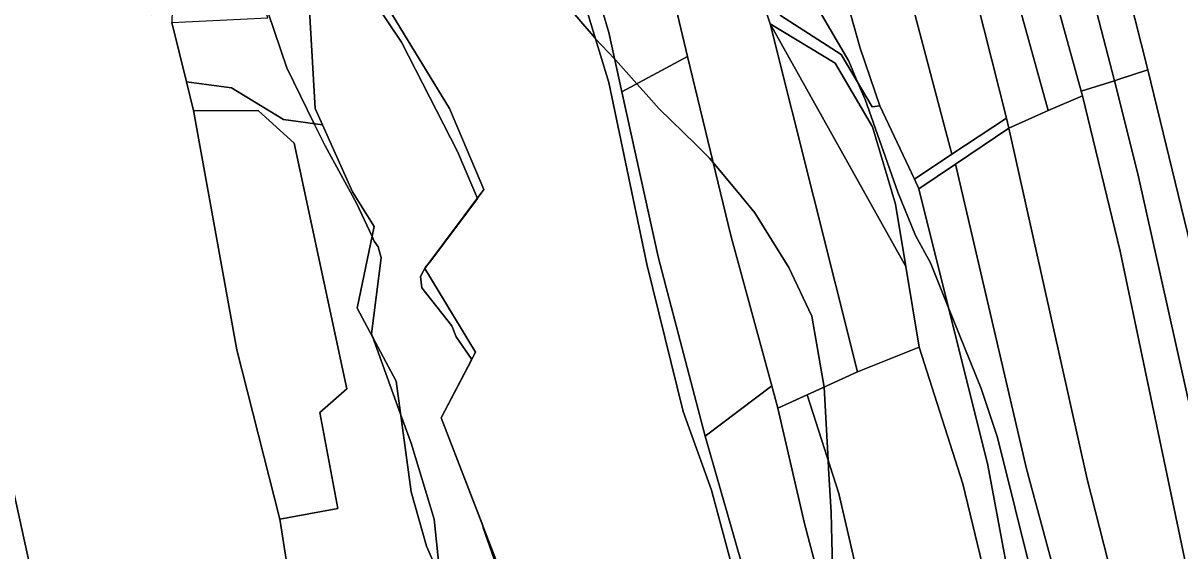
# Model space of a CAD drawing. Extents: x -502026 to -497664, y -1143484 to -1138019.
# Drawn here: x -498922.1 to -498561.6, y -1139552.1 to -1139387.7 of the extents above; entities that cross this region are included whole.
import ezdxf

# ---------------------------------------------------------------- set-up
doc = ezdxf.new("R2010")
doc.units = 0
for name, color, linetype in [('25', 7, 'Continuous'), ('37', 7, 'Continuous'), ('43', 7, 'Continuous'), ('55', 7, 'Continuous'), ('62', 7, 'Continuous'), ('7', 7, 'Continuous')]:
    doc.layers.add(name, color=color, linetype=linetype)

msp = doc.modelspace()

# ---------------------------------------------------------------- linework, layer by layer
at = {"layer": '25'}
msp.add_lwpolyline([(-498842.04, -1139542.22), (-498855.49, -1139489.49), (-498868.95, -1139414.87), (-498848.74, -1139415.03), (-498837.64, -1139425.02), (-498821.19, -1139501.63), (-498829.66, -1139508.98), (-498823.99, -1139538.94)], close=True, dxfattribs=at)
at = {"layer": '37'}
for points in [[(-498988.57, -1139197.76), (-498984.86, -1139219.15), (-498982.67, -1139235.82), (-498966.16, -1139318.66), (-498958.45, -1139372.23), (-498940.43, -1139455.37), (-498933.55, -1139482.92), (-498925.22, -1139532.99), (-498914.39, -1139582.18), (-498899.47, -1139665.52), (-498919.39, -1139667.73), (-498929.36, -1139617.05), (-498942.75, -1139561.71), (-498958.5, -1139484.31), (-498974.65, -1139419.49), (-498985.54, -1139333.36), (-498986.63, -1139324.78), (-498997.25, -1139275.44), (-499001, -1139238.76), (-499008.3, -1139201.66), (-499024.05, -1139130.45), (-499002.45, -1139128.05)], [(-498689.34, -1139387.85), (-498662.07, -1139496.35), (-498677.81, -1139503.51), (-498686.87, -1139507.63), (-498688.77, -1139500.66), (-498701.53, -1139453.82), (-498715.05, -1139398.08), (-498720.69, -1139374.4), (-498738.49, -1139313.07), (-498717.37, -1139303.49)], [(-498715.05, -1139398.08), (-498735.49, -1139409.09), (-498739.57, -1139390.61), (-498747.55, -1139363.45), (-498761.37, -1139324.9), (-498738.49, -1139313.07), (-498720.69, -1139374.4)], [(-498875.41, -1139375.15), (-498875.73, -1139387.46), (-498871.15, -1139405.99), (-498868.95, -1139414.87), (-498855.49, -1139489.49), (-498842.04, -1139542.22), (-498840.04, -1139555.4), (-498823.37, -1139599.43), (-498817.39, -1139622.43), (-498808.28, -1139651.41), (-498828.74, -1139657.68), (-498899.47, -1139665.52), (-498914.39, -1139582.18), (-498925.22, -1139532.99), (-498933.55, -1139482.92), (-498940.43, -1139455.37), (-498958.45, -1139372.23), (-498930.12, -1139378.48), (-498891.99, -1139382.44), (-498882.2, -1139384.94), (-498880.95, -1139374.73)], [(-498647, -1139463.53), (-498642.86, -1139488.67), (-498662.07, -1139496.35), (-498689.34, -1139387.85)], [(-498688.77, -1139500.66), (-498709.54, -1139516.32), (-498724.07, -1139460.85), (-498735.49, -1139409.09), (-498715.05, -1139398.08), (-498701.53, -1139453.82)], [(-498617.15, -1139581.5), (-498652.49, -1139590.15), (-498658.88, -1139573.29), (-498667.9, -1139534.19), (-498677.81, -1139503.51), (-498662.07, -1139496.35), (-498642.86, -1139488.67), (-498629.29, -1139531.17)], [(-498686.87, -1139507.63), (-498678.6, -1139543.53), (-498666.96, -1139587.76), (-498661.88, -1139602.74), (-498653.99, -1139652.37), (-498644.54, -1139698.09), (-498625.44, -1139755.93), (-498623.42, -1139762.03), (-498626.05, -1139772.41), (-498633.32, -1139768.98), (-498635.8, -1139764.42), (-498648.45, -1139731.67), (-498666.42, -1139662.49), (-498670.89, -1139630.53), (-498684.63, -1139603.27), (-498709.54, -1139516.32), (-498688.77, -1139500.66)], [(-498652.49, -1139590.15), (-498643.47, -1139639.77), (-498634.08, -1139683.38), (-498628.33, -1139697.65), (-498623.52, -1139704.64), (-498607.86, -1139747.09), (-498620.86, -1139752.54), (-498625.44, -1139755.93), (-498644.54, -1139698.09), (-498653.99, -1139652.37), (-498661.88, -1139602.74), (-498666.96, -1139587.76), (-498678.6, -1139543.53), (-498686.87, -1139507.63), (-498677.81, -1139503.51), (-498667.9, -1139534.19), (-498658.88, -1139573.29)]]:
    msp.add_lwpolyline(points, close=True, dxfattribs=at)
msp.add_lwpolyline([(-498768.45, -1139571.2), (-498791.77, -1139510.64), (-498781.07, -1139490.19), (-498796.88, -1139464.15), (-498778.51, -1139439.54), (-498789.21, -1139414.3), (-498820.2, -1139363.49), (-498836.99, -1139345.73), (-498821.65, -1139337.74), (-498802.49, -1139316.49), (-498777.24, -1139318.62), (-498762.62, -1139319.85), (-498761.37, -1139324.9), (-498767.91, -1139323.78), (-498755.22, -1139354.66), (-498739.57, -1139406.11), (-498727.75, -1139462.77), (-498716.41, -1139508.62), (-498707.6, -1139533.2), (-498688.46, -1139604.23)], dxfattribs=at)
at = {"layer": '43'}
msp.add_lwpolyline([(-498851.52, -1139346.05), (-498839.04, -1139362.05), (-498833.13, -1139378.19), (-498831.06, -1139414.3), (-498828.78, -1139419.36), (-498840.92, -1139417.67), (-498857.13, -1139407.84), (-498871.15, -1139405.99), (-498875.73, -1139387.46), (-498845.79, -1139386.02), (-498856.93, -1139354.54), (-498873.5, -1139299.82), (-498894.87, -1139290.2), (-498896.96, -1139283.74), (-498895.39, -1139275.75), (-498887.85, -1139278.95), (-498884.18, -1139288.37), (-498876.83, -1139295.56), (-498860.3, -1139295.08)], close=True, dxfattribs=at)
for points in [[(-498789.21, -1139566.98), (-498796.4, -1139550.68), (-498801.19, -1139533.75), (-498805.82, -1139499.24), (-498817.96, -1139476.45), (-498812.69, -1139451.05), (-498819.4, -1139440.18), (-498828.78, -1139419.36), (-498831.06, -1139414.3), (-498833.13, -1139378.19), (-498839.04, -1139362.05), (-498851.52, -1139346.05), (-498836.99, -1139345.73), (-498820.2, -1139363.49), (-498789.21, -1139414.3), (-498778.51, -1139439.54), (-498796.88, -1139464.15), (-498781.07, -1139490.19), (-498791.77, -1139510.64), (-498768.45, -1139571.2)], [(-498840.04, -1139555.4), (-498842.04, -1139542.22), (-498823.99, -1139538.94), (-498829.66, -1139508.98), (-498821.19, -1139501.63), (-498837.64, -1139425.02), (-498848.74, -1139415.03), (-498868.95, -1139414.87), (-498871.15, -1139405.99), (-498857.13, -1139407.84), (-498840.92, -1139417.67), (-498828.78, -1139419.36), (-498819.4, -1139440.18), (-498812.69, -1139451.05), (-498817.96, -1139476.45), (-498805.82, -1139499.24), (-498801.19, -1139533.75), (-498796.4, -1139550.68), (-498789.21, -1139566.98)]]:
    msp.add_lwpolyline(points, dxfattribs=at)
at = {"layer": '55'}
for points in [[(-498617.15, -1139581.5), (-498629.29, -1139531.17), (-498642.86, -1139488.67), (-498647, -1139463.53), (-498650.21, -1139444.09), (-498657.4, -1139419.96), (-498669.06, -1139400.15), (-498689.34, -1139387.85), (-498717.37, -1139303.49), (-498722.92, -1139297.74), (-498716.89, -1139294.06), (-498711.3, -1139299.81), (-498704.59, -1139328.41), (-498686.06, -1139385.29), (-498667.22, -1139397.44), (-498657.48, -1139413.73), (-498655.08, -1139413.41), (-498644.35, -1139436.28), (-498642.94, -1139439.3), (-498621.49, -1139525.39), (-498611.01, -1139581.68)], [(-498688.46, -1139604.23), (-498707.6, -1139533.2), (-498716.41, -1139508.62), (-498727.75, -1139462.77), (-498739.57, -1139406.11), (-498755.22, -1139354.66), (-498767.91, -1139323.78), (-498761.37, -1139324.9), (-498747.55, -1139363.45), (-498739.57, -1139390.61), (-498735.49, -1139409.09), (-498724.07, -1139460.85), (-498709.54, -1139516.32), (-498684.63, -1139603.27)]]:
    msp.add_lwpolyline(points, dxfattribs=at)
msp.add_lwpolyline([(-498647, -1139463.53), (-498689.34, -1139387.85), (-498669.06, -1139400.15), (-498657.4, -1139419.96), (-498650.21, -1139444.09)], close=True, dxfattribs=at)
at = {"layer": '62'}
for points in [[(-498774, -1139558.5), (-498778.69, -1139544.87), (-498778.86, -1139544.16), (-498791.77, -1139510.64), (-498782.37, -1139492.68), (-498782.5, -1139492.12), (-498787.19, -1139485.37), (-498788.47, -1139482), (-498797.81, -1139470.12), (-498798.22, -1139466.62), (-498796.53, -1139463.25), (-498795.48, -1139462.28), (-498788.52, -1139452.95), (-498780.54, -1139442.25), (-498786.75, -1139427.62), (-498804.19, -1139393.62), (-498821.16, -1139368.12)], [(-498821.16, -1139368.12), (-498804.19, -1139393.62), (-498786.75, -1139427.62), (-498780.54, -1139442.25), (-498788.52, -1139452.95), (-498795.48, -1139462.28), (-498796.53, -1139463.25), (-498798.22, -1139466.62), (-498797.81, -1139470.12), (-498788.47, -1139482), (-498787.19, -1139485.37), (-498782.5, -1139492.12), (-498782.37, -1139492.68), (-498791.77, -1139510.64), (-498778.86, -1139544.16), (-498778.69, -1139544.87), (-498774, -1139558.5)], [(-498849.62, -1139372.75), (-498839.87, -1139401.62), (-498831.34, -1139419), (-498827.97, -1139425.87), (-498818.19, -1139443.75), (-498813.34, -1139454.16), (-498812.66, -1139455.62), (-498811.41, -1139457.37), (-498810.53, -1139460.75), (-498813.53, -1139484.5), (-498813.23, -1139485.33), (-498804.44, -1139509.55), (-498801.19, -1139518.5), (-498793.97, -1139542.25), (-498792.1, -1139560.43)], [(-498792.1, -1139560.43), (-498793.97, -1139542.25), (-498801.19, -1139518.5), (-498804.44, -1139509.55), (-498813.23, -1139485.33), (-498813.53, -1139484.5), (-498810.53, -1139460.75), (-498811.41, -1139457.37), (-498812.66, -1139455.62), (-498813.34, -1139454.16), (-498818.19, -1139443.75), (-498827.97, -1139425.87), (-498831.34, -1139419), (-498839.87, -1139401.62), (-498849.62, -1139372.75)], [(-498669.91, -1139557.12), (-498670.12, -1139548.89), (-498670.34, -1139540.12), (-498671.09, -1139526.39), (-498671.23, -1139523.88), (-498672.47, -1139501.11), (-498676.28, -1139479), (-498683.5, -1139463.75), (-498694.12, -1139446.75), (-498698.37, -1139441.62), (-498707.04, -1139431.1), (-498707.61, -1139430.42), (-498708.16, -1139429.75), (-498712.61, -1139425.39), (-498723.87, -1139414.37), (-498727.95, -1139409.8), (-498730.83, -1139406.58), (-498737.47, -1139399.12), (-498737.76, -1139398.82), (-498743.7, -1139392.52), (-498743.84, -1139392.37), (-498754.03, -1139380.37)], [(-498754.03, -1139380.37), (-498743.84, -1139392.37), (-498743.7, -1139392.52), (-498737.76, -1139398.82), (-498737.47, -1139399.12), (-498730.83, -1139406.58), (-498727.95, -1139409.8), (-498723.87, -1139414.37), (-498712.61, -1139425.39), (-498708.16, -1139429.75), (-498707.61, -1139430.42), (-498707.04, -1139431.1), (-498698.37, -1139441.62), (-498694.12, -1139446.75), (-498683.5, -1139463.75), (-498676.28, -1139479), (-498672.47, -1139501.11), (-498671.23, -1139523.88), (-498671.09, -1139526.39), (-498670.34, -1139540.12), (-498670.12, -1139548.89), (-498669.91, -1139557.12)], [(-498607.47, -1139561), (-498618.5, -1139516.75), (-498623.59, -1139501.5), (-498633.69, -1139476.41), (-498639.34, -1139462.37), (-498644, -1139453.87), (-498649.53, -1139440.37), (-498659.72, -1139411.5), (-498661.93, -1139406.28), (-498664.81, -1139399.5), (-498673.75, -1139384.25)], [(-498673.75, -1139384.25), (-498664.81, -1139399.5), (-498661.93, -1139406.28), (-498659.72, -1139411.5), (-498649.53, -1139440.37), (-498644, -1139453.87), (-498639.34, -1139462.37), (-498633.69, -1139476.41), (-498623.59, -1139501.5), (-498618.5, -1139516.75), (-498607.47, -1139561)]]:
    msp.add_lwpolyline(points, dxfattribs=at)
at = {"layer": '7'}
for points in [[(-498709.16, -1138850.5), (-498694.41, -1138900.48), (-498682.48, -1138966.58), (-498680.49, -1138989.12), (-498670.33, -1139038.2), (-498659.58, -1139111.57), (-498619.29, -1139271.32), (-498602.93, -1139330.33), (-498594.48, -1139357.55), (-498582.04, -1139405.63), (-498592.36, -1139408.86), (-498634.3, -1139257.27), (-498655.25, -1139176.86), (-498670.64, -1139113.75), (-498682.64, -1139037.49), (-498691.04, -1138989.96), (-498692.14, -1138972.24), (-498706.51, -1138895.53), (-498719.54, -1138845.65)], [(-498696.1, -1138856.61), (-498682.59, -1138897.7), (-498669.11, -1138975.51), (-498667.45, -1138993.32), (-498648.87, -1139108.86), (-498602.58, -1139290.15), (-498601.38, -1139294.23), (-498583.85, -1139353.66), (-498571.63, -1139402.23), (-498580.86, -1139405.26), (-498582.04, -1139405.63), (-498594.48, -1139357.55), (-498602.93, -1139330.33), (-498619.29, -1139271.32), (-498659.58, -1139111.57), (-498670.33, -1139038.2), (-498680.49, -1138989.12), (-498682.48, -1138966.58), (-498694.41, -1138900.48), (-498709.16, -1138850.5)], [(-498655.22, -1139266.92), (-498634.35, -1139343.26), (-498615.69, -1139417.28), (-498632.64, -1139428.47), (-498678.24, -1139255.97), (-498677.12, -1139248.94), (-498662.33, -1139241.23), (-498659.48, -1139252.71)], [(-498632.64, -1139428.47), (-498644.35, -1139436.28), (-498655.08, -1139413.41), (-498661.24, -1139395.47), (-498693.25, -1139281.76), (-498685.43, -1139271.95), (-498678.24, -1139255.97)], [(-498592.36, -1139408.86), (-498591.97, -1139410.26), (-498602.65, -1139414.89), (-498624.3, -1139336.74), (-498646.31, -1139262.81), (-498634.3, -1139257.27)], [(-498602.65, -1139414.89), (-498614.94, -1139420.38), (-498615.69, -1139417.28), (-498634.35, -1139343.26), (-498655.22, -1139266.92), (-498646.31, -1139262.81), (-498624.3, -1139336.74)], [(-498655.08, -1139413.41), (-498657.48, -1139413.73), (-498667.22, -1139397.44), (-498686.06, -1139385.29), (-498704.59, -1139328.41), (-498711.3, -1139299.81), (-498693.25, -1139281.76), (-498661.24, -1139395.47)], [(-498452.11, -1139802.42), (-498471.16, -1139804.27), (-498482.15, -1139763.41), (-498491.36, -1139721.02), (-498507.39, -1139662.76), (-498527.22, -1139586.72), (-498541.23, -1139515.63), (-498548.37, -1139490.55), (-498550.97, -1139491.29), (-498557.37, -1139460.67), (-498571.63, -1139402.23), (-498583.85, -1139353.66), (-498601.38, -1139294.23), (-498579.33, -1139286.07), (-498542.51, -1139415.21), (-498524.98, -1139486.8), (-498517.76, -1139533.29), (-498500.58, -1139619.87), (-498490.22, -1139660.89), (-498477.85, -1139715.11)], [(-498550.97, -1139491.29), (-498544.34, -1139513.53), (-498538.81, -1139538.95), (-498550.86, -1139541.6), (-498574.72, -1139434.59), (-498582.04, -1139405.63), (-498580.86, -1139405.26), (-498571.63, -1139402.23), (-498557.37, -1139460.67)], [(-498550.86, -1139541.6), (-498538.55, -1139598.89), (-498521.02, -1139666.86), (-498509.48, -1139716.33), (-498501.79, -1139752.89), (-498488.93, -1139806), (-498499.71, -1139807.05), (-498510.77, -1139765.85), (-498529.15, -1139676.01), (-498544.11, -1139626.02), (-498558.85, -1139560.83), (-498580.22, -1139458.73), (-498591.97, -1139410.26), (-498592.36, -1139408.86), (-498582.04, -1139405.63), (-498574.72, -1139434.59)], [(-498499.71, -1139807.05), (-498513.49, -1139808.39), (-498526.96, -1139778.88), (-498542.88, -1139733.02), (-498554.26, -1139675.02), (-498566.01, -1139625.85), (-498590.48, -1139529.74), (-498614.94, -1139420.38), (-498602.65, -1139414.89), (-498591.97, -1139410.26), (-498580.22, -1139458.73), (-498558.85, -1139560.83), (-498544.11, -1139626.02), (-498529.15, -1139676.01), (-498510.77, -1139765.85)], [(-498614.94, -1139420.38), (-498631.58, -1139431.63), (-498642.94, -1139439.3), (-498644.35, -1139436.28), (-498632.64, -1139428.47), (-498615.69, -1139417.28)], [(-498513.49, -1139808.39), (-498559.58, -1139753.1), (-498573.17, -1139693.64), (-498593.78, -1139613.51), (-498589.05, -1139610.48), (-498595.08, -1139579.6), (-498609.4, -1139526.58), (-498631.58, -1139431.63), (-498614.94, -1139420.38), (-498590.48, -1139529.74), (-498566.01, -1139625.85), (-498554.26, -1139675.02), (-498542.88, -1139733.02), (-498526.96, -1139778.88)], [(-498593.78, -1139613.51), (-498611.01, -1139581.68), (-498621.49, -1139525.39), (-498642.94, -1139439.3), (-498631.58, -1139431.63), (-498609.4, -1139526.58), (-498595.08, -1139579.6), (-498589.05, -1139610.48)]]:
    msp.add_lwpolyline(points, close=True, dxfattribs=at)

doc.saveas('drawing.dxf')
